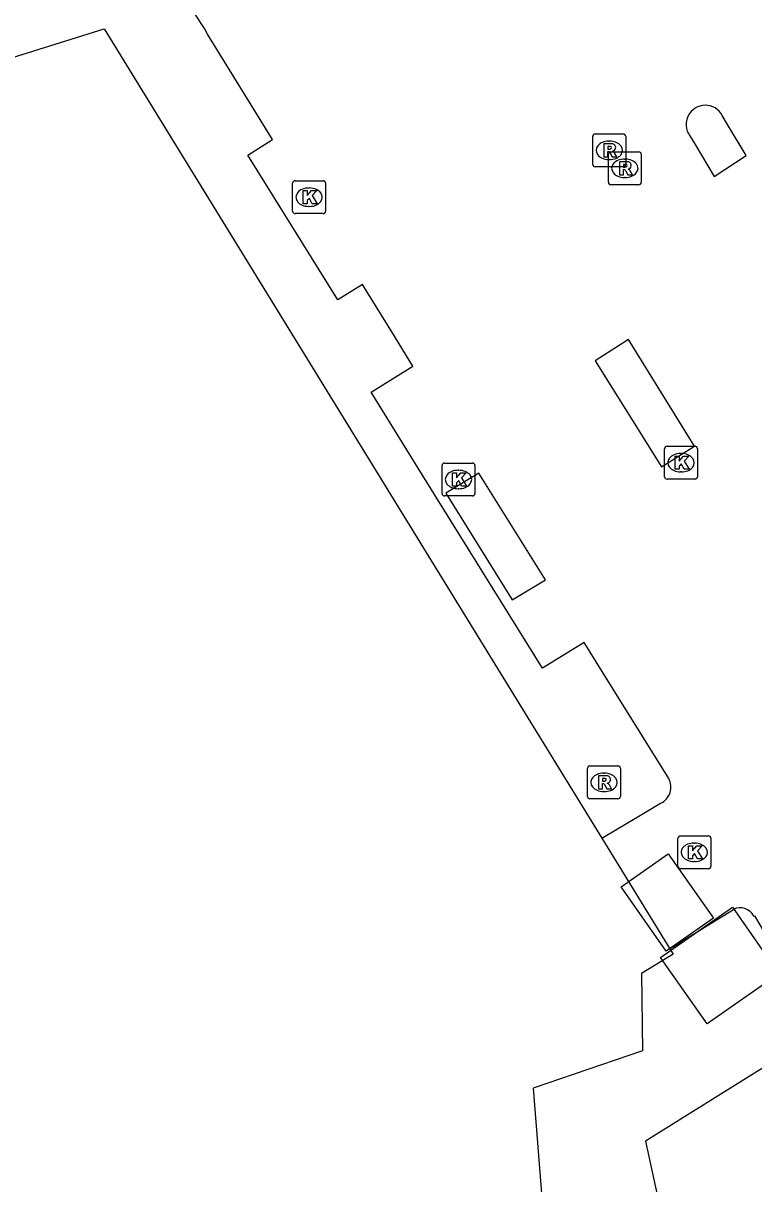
# Model space of a CAD drawing. Extents: x 160037 to 160839, y 385326 to 386441.
# Drawn here: x 160559.8 to 160582, y 386357 to 386392.27 of the extents above; entities that cross this region are included whole.
import ezdxf

# ---------------------------------------------------------------- set-up
doc = ezdxf.new("R2010")
doc.units = 0
for name, color, linetype in [('IMGEO_Kolk', 7, 'Continuous'), ('IMGEO_Pand_vergunning_verleend', 7, 'Continuous'), ('IMGEO_Rijbaan_lokaal_open', 7, 'Continuous'), ('IMGEO_Rioolput', 7, 'Continuous'), ('IMGEO_Voetpad_open', 7, 'Continuous')]:
    doc.layers.add(name, color=color, linetype=linetype)

msp = doc.modelspace()

# ---------------------------------------------------------------- linework, layer by layer
at = {"layer": 'IMGEO_Kolk'}
for p, q in [((160567.987, 386386.557), (160567.987, 386387.409)), ((160568.062, 386387.483), (160568.914, 386387.483)), ((160568.475, 386387.263), (160568.5, 386387.263)), ((160568.988, 386387.409), (160568.988, 386386.557)), ((160568.498, 386386.703), (160568.473, 386386.703)), ((160568.914, 386386.483), (160568.062, 386386.483)), ((160579.288, 386378.488), (160579.288, 386379.34)), ((160579.363, 386379.414), (160580.215, 386379.414)), ((160579.776, 386379.194), (160579.801, 386379.194)), ((160580.289, 386379.34), (160580.289, 386378.488)), ((160572.526, 386377.979), (160572.526, 386378.831)), ((160572.601, 386378.905), (160573.453, 386378.905)), ((160573.527, 386378.831), (160573.527, 386377.979)), ((160573.014, 386378.685), (160573.039, 386378.685)), ((160580.215, 386378.414), (160579.363, 386378.414)), ((160579.799, 386378.634), (160579.774, 386378.634)), ((160573.037, 386378.125), (160573.012, 386378.125)), ((160573.453, 386377.905), (160572.601, 386377.905)), ((160579.695, 386366.649), (160579.695, 386367.501)), ((160579.77, 386367.575), (160580.622, 386367.575)), ((160580.696, 386367.501), (160580.696, 386366.649)), ((160580.183, 386367.355), (160580.208, 386367.355)), ((160580.206, 386366.795), (160580.181, 386366.795)), ((160580.622, 386366.575), (160579.77, 386366.575))]:
    msp.add_line(p, q, dxfattribs=at)
for points in [[(160567.987, 386386.557), (160567.987, 386387.409)], [(160568.062, 386387.483), (160568.914, 386387.483)], [(160568.988, 386387.409), (160568.988, 386386.557)], [(160568.308, 386387.183), (160568.431, 386387.183), (160568.431, 386387.032), (160568.561, 386387.183), (160568.725, 386387.183), (160568.579, 386387.032), (160568.732, 386386.783), (160568.58, 386386.783), (160568.495, 386386.947), (160568.431, 386386.88), (160568.431, 386386.783), (160568.308, 386386.783), (160568.308, 386387.183)], [(160568.914, 386386.483), (160568.062, 386386.483)], [(160579.288, 386378.488), (160579.288, 386379.34)], [(160579.363, 386379.414), (160580.215, 386379.414)], [(160580.289, 386379.34), (160580.289, 386378.488)], [(160572.526, 386377.979), (160572.526, 386378.831)], [(160572.601, 386378.905), (160573.453, 386378.905)], [(160573.527, 386378.831), (160573.527, 386377.979)], [(160579.609, 386379.114), (160579.732, 386379.114), (160579.732, 386378.963), (160579.862, 386379.114), (160580.026, 386379.114), (160579.88, 386378.963), (160580.033, 386378.714), (160579.881, 386378.714), (160579.796, 386378.878), (160579.732, 386378.811), (160579.732, 386378.714), (160579.609, 386378.714), (160579.609, 386379.114)], [(160572.847, 386378.605), (160572.97, 386378.605), (160572.97, 386378.454), (160573.1, 386378.605), (160573.264, 386378.605), (160573.118, 386378.454), (160573.271, 386378.205), (160573.119, 386378.205), (160573.034, 386378.369), (160572.97, 386378.302), (160572.97, 386378.205), (160572.847, 386378.205), (160572.847, 386378.605)], [(160580.215, 386378.414), (160579.363, 386378.414)], [(160573.453, 386377.905), (160572.601, 386377.905)], [(160579.695, 386366.649), (160579.695, 386367.501)], [(160579.77, 386367.575), (160580.622, 386367.575)], [(160580.696, 386367.501), (160580.696, 386366.649)], [(160580.016, 386367.275), (160580.139, 386367.275), (160580.139, 386367.124), (160580.269, 386367.275), (160580.433, 386367.275), (160580.287, 386367.124), (160580.44, 386366.875), (160580.288, 386366.875), (160580.203, 386367.039), (160580.139, 386366.972), (160580.139, 386366.875), (160580.016, 386366.875), (160580.016, 386367.275)], [(160580.622, 386366.575), (160579.77, 386366.575)]]:
    msp.add_lwpolyline(points, dxfattribs=at)
for centre, start, end in [((160568.064, 386387.407), 91.552, 178.448), ((160568.064, 386387.407), 91.552, 178.448), ((160568.912, 386387.407), 1.552, 88.448), ((160568.912, 386387.407), 1.552, 88.448), ((160568.064, 386386.559), 181.552, 268.448), ((160568.064, 386386.559), 181.552, 268.448), ((160568.912, 386386.559), 271.552, 358.448), ((160568.912, 386386.559), 271.552, 358.448), ((160579.365, 386379.338), 91.552, 178.448), ((160579.365, 386379.338), 91.552, 178.448), ((160580.213, 386379.338), 1.552, 88.448), ((160580.213, 386379.338), 1.552, 88.448), ((160572.603, 386378.829), 91.552, 178.448), ((160572.603, 386378.829), 91.552, 178.448), ((160573.451, 386378.829), 1.552, 88.448), ((160573.451, 386378.829), 1.552, 88.448), ((160579.365, 386378.49), 181.552, 268.448), ((160579.365, 386378.49), 181.552, 268.448), ((160580.213, 386378.49), 271.552, 358.448), ((160580.213, 386378.49), 271.552, 358.448), ((160572.603, 386377.981), 181.552, 268.448), ((160572.603, 386377.981), 181.552, 268.448), ((160573.451, 386377.981), 271.552, 358.448), ((160573.451, 386377.981), 271.552, 358.448), ((160579.772, 386367.499), 91.552, 178.448), ((160579.772, 386367.499), 91.552, 178.448), ((160580.62, 386367.499), 1.552, 88.448), ((160580.62, 386367.499), 1.552, 88.448), ((160579.772, 386366.651), 181.552, 268.448), ((160579.772, 386366.651), 181.552, 268.448), ((160580.62, 386366.651), 271.552, 358.448), ((160580.62, 386366.651), 271.552, 358.448)]:
    msp.add_arc(centre, 0.0765, start, end, dxfattribs=at)
for centre, major_axis, ratio, start_param, end_param in [((160568.474, 386386.983), (-0.387, 0.002), 0.722429, 4.712389, 7.853982), ((160568.499, 386386.983), (-0.39, 0.002), 0.717154, 1.570796, 4.712389), ((160579.775, 386378.914), (-0.387, 0.002), 0.722429, 4.712389, 7.853982), ((160579.8, 386378.914), (-0.39, 0.002), 0.717154, 1.570796, 4.712389), ((160573.013, 386378.405), (-0.387, 0.002), 0.722429, 4.712389, 7.853982), ((160573.038, 386378.405), (-0.39, 0.002), 0.717154, 1.570796, 4.712389), ((160580.182, 386367.075), (-0.387, 0.002), 0.722429, 4.712389, 7.853982), ((160580.207, 386367.075), (-0.39, 0.002), 0.717154, 1.570796, 4.712389)]:
    msp.add_ellipse(centre, major_axis=major_axis, ratio=ratio, start_param=start_param, end_param=end_param, dxfattribs=at)
at = {"layer": 'IMGEO_Pand_vergunning_verleend'}
for points in [[(160579.403, 386367.028), (160580.773, 386365.071), (160579.341, 386364.068), (160577.97, 386366.025), (160579.403, 386367.028)], [(160581.352, 386365.403), (160582.764, 386363.386), (160580.581, 386361.858), (160579.168, 386363.875), (160581.352, 386365.403)]]:
    msp.add_lwpolyline(points, dxfattribs=at)
at = {"layer": 'IMGEO_Rijbaan_lokaal_open'}
for points in [[(160579.42, 386369.317), (160577.397, 386372.574), (160576.85, 386373.454), (160575.578, 386372.671), (160572.067, 386378.324), (160570.37, 386381.055), (160570.569, 386381.179), (160571.641, 386381.846), (160570.998, 386382.892), (160570.113, 386384.332), (160569.361, 386383.865), (160566.629, 386388.256), (160567.376, 386388.735), (160565.401, 386391.942)], [(160580.055, 386388.852), (160580.215, 386388.585), (160580.798, 386387.613), (160581.765, 386388.247), (160581.204, 386389.196), (160581.042, 386389.469)], [(160578.191, 386382.657), (160577.182, 386382.013), (160579.198, 386378.785), (160580.202, 386379.414), (160578.191, 386382.657)], [(160573.646, 386378.6), (160572.642, 386377.988), (160574.653, 386374.752), (160575.673, 386375.357), (160573.646, 386378.6)], [(160577.381, 386367.504), (160578.56, 386368.206), (160579.167, 386368.567)], [(160577.381, 386367.504), (160579.449, 386364.14)], [(160582, 386365.137), (160582.021, 386365.148), (160582.708, 386363.975), (160583.285, 386362.991), (160588.911, 386366.522)], [(160579.449, 386364.14), (160580.624, 386364.87), (160581.382, 386365.34)]]:
    msp.add_lwpolyline(points, dxfattribs=at)
for centre, radius, start, end in [((160560.464, 386389.266), 5.615, 28.4585, 88.3091), ((160580.528, 386389.193), 0.583, 28.2084, 215.8128), ((160578.938, 386369.062), 0.545, 294.7965, 27.9215), ((160581.589, 386364.928), 0.461, 26.9604, 116.6711)]:
    msp.add_arc(centre, radius, start, end, dxfattribs=at)
at = {"layer": 'IMGEO_Rioolput'}
for p, q in [((160577.106, 386387.981), (160577.106, 386388.833)), ((160577.181, 386388.907), (160578.033, 386388.907)), ((160577.594, 386388.687), (160577.619, 386388.687)), ((160578.107, 386388.833), (160578.107, 386387.981)), ((160577.656, 386388.362), (160578.508, 386388.362)), ((160577.581, 386387.436), (160577.581, 386388.288)), ((160577.617, 386388.127), (160577.592, 386388.127)), ((160578.069, 386388.142), (160578.094, 386388.142)), ((160578.582, 386388.288), (160578.582, 386387.436)), ((160578.033, 386387.907), (160577.181, 386387.907)), ((160578.508, 386387.362), (160577.656, 386387.362)), ((160578.092, 386387.582), (160578.067, 386387.582)), ((160576.946, 386368.774), (160576.946, 386369.626)), ((160577.021, 386369.7), (160577.873, 386369.7)), ((160577.947, 386369.626), (160577.947, 386368.774)), ((160577.434, 386369.48), (160577.459, 386369.48)), ((160577.457, 386368.92), (160577.432, 386368.92)), ((160577.873, 386368.7), (160577.021, 386368.7))]:
    msp.add_line(p, q, dxfattribs=at)
for points in [[(160577.106, 386387.981), (160577.106, 386388.833)], [(160577.181, 386388.907), (160578.033, 386388.907)], [(160578.107, 386388.833), (160578.107, 386387.981)], [(160577.695, 386388.605), (160577.443, 386388.607), (160577.443, 386388.207)], [(160577.443, 386388.207), (160577.567, 386388.207), (160577.567, 386388.369), (160577.578, 386388.369)], [(160577.621, 386388.526), (160577.567, 386388.526), (160577.567, 386388.445)], [(160577.567, 386388.445), (160577.619, 386388.445)], [(160577.625, 386388.34), (160577.696, 386388.207), (160577.836, 386388.207), (160577.771, 386388.333)], [(160577.656, 386388.362), (160578.508, 386388.362)], [(160577.581, 386387.436), (160577.581, 386388.288)], [(160578.17, 386388.06), (160577.918, 386388.062), (160577.918, 386387.662)], [(160578.096, 386387.981), (160578.042, 386387.981), (160578.042, 386387.9)], [(160578.582, 386388.288), (160578.582, 386387.436)], [(160578.033, 386387.907), (160577.181, 386387.907)], [(160577.918, 386387.662), (160578.042, 386387.662), (160578.042, 386387.824), (160578.053, 386387.824)], [(160578.042, 386387.9), (160578.094, 386387.9)], [(160578.1, 386387.795), (160578.171, 386387.662), (160578.311, 386387.662), (160578.246, 386387.788)], [(160578.508, 386387.362), (160577.656, 386387.362)], [(160576.946, 386368.774), (160576.946, 386369.626)], [(160577.021, 386369.7), (160577.873, 386369.7)], [(160577.947, 386369.626), (160577.947, 386368.774)], [(160577.535, 386369.398), (160577.283, 386369.4), (160577.283, 386369)], [(160577.461, 386369.319), (160577.407, 386369.319), (160577.407, 386369.238)], [(160577.283, 386369), (160577.407, 386369), (160577.407, 386369.162), (160577.418, 386369.162)], [(160577.407, 386369.238), (160577.459, 386369.238)], [(160577.465, 386369.133), (160577.536, 386369), (160577.676, 386369), (160577.611, 386369.126)], [(160577.873, 386368.7), (160577.021, 386368.7)]]:
    msp.add_lwpolyline(points, dxfattribs=at)
for centre, radius, start, end in [((160577.183, 386388.831), 0.0765, 91.552, 178.448), ((160577.183, 386388.831), 0.0765, 91.552, 178.448), ((160578.031, 386388.831), 0.0765, 1.552, 88.448), ((160578.031, 386388.831), 0.0765, 1.552, 88.448), ((160577.577, 386388.316), 0.0533, 26.0293, 88.6989), ((160577.658, 386388.286), 0.0765, 91.552, 178.448), ((160577.658, 386388.286), 0.0765, 91.552, 178.448), ((160577.603, 386388.634), 0.19, 274.7715, 282.9687), ((160577.627, 386388.43), 0.0964, 77.0061, 93.1865), ((160577.641, 386388.487), 0.0378, 276.6634, 79.6772), ((160577.694, 386388.495), 0.109, 350.3612, 89.416), ((160577.692, 386388.495), 0.112, 277.5842, 350.9817), ((160577.676, 386388.28), 0.108, 29.5134, 73.7905), ((160578.506, 386388.286), 0.0765, 1.552, 88.448), ((160578.506, 386388.286), 0.0765, 1.552, 88.448), ((160577.183, 386387.983), 0.0765, 181.552, 268.448), ((160577.183, 386387.983), 0.0765, 181.552, 268.448), ((160578.031, 386387.983), 0.0765, 271.552, 358.448), ((160578.031, 386387.983), 0.0765, 271.552, 358.448), ((160578.102, 386387.885), 0.0964, 77.0061, 93.1865), ((160578.116, 386387.942), 0.0378, 276.6634, 79.6772), ((160578.169, 386387.95), 0.109, 350.3612, 89.416), ((160578.052, 386387.771), 0.0533, 26.0293, 88.6989), ((160578.078, 386388.089), 0.19, 274.7715, 282.9687), ((160578.167, 386387.95), 0.112, 277.5842, 350.9817), ((160578.151, 386387.735), 0.108, 29.5134, 73.7905), ((160577.658, 386387.438), 0.0765, 181.552, 268.448), ((160577.658, 386387.438), 0.0765, 181.552, 268.448), ((160578.506, 386387.438), 0.0765, 271.552, 358.448), ((160578.506, 386387.438), 0.0765, 271.552, 358.448), ((160577.023, 386369.624), 0.0765, 91.552, 178.448), ((160577.023, 386369.624), 0.0765, 91.552, 178.448), ((160577.871, 386369.624), 0.0765, 1.552, 88.448), ((160577.871, 386369.624), 0.0765, 1.552, 88.448), ((160577.467, 386369.223), 0.0964, 77.0061, 93.1865), ((160577.481, 386369.28), 0.0378, 276.6634, 79.6772), ((160577.534, 386369.288), 0.109, 350.3612, 89.416), ((160577.532, 386369.288), 0.112, 277.5842, 350.9817), ((160577.417, 386369.109), 0.0533, 26.0293, 88.6989), ((160577.443, 386369.427), 0.19, 274.7715, 282.9687), ((160577.516, 386369.073), 0.108, 29.5134, 73.7905), ((160577.023, 386368.776), 0.0765, 181.552, 268.448), ((160577.023, 386368.776), 0.0765, 181.552, 268.448), ((160577.871, 386368.776), 0.0765, 271.552, 358.448), ((160577.871, 386368.776), 0.0765, 271.552, 358.448)]:
    msp.add_arc(centre, radius, start, end, dxfattribs=at)
for centre, major_axis, ratio, start_param, end_param in [((160577.593, 386388.407), (-0.387, 0.002), 0.722429, 4.712389, 7.853982), ((160577.618, 386388.407), (-0.39, 0.002), 0.717154, 1.570796, 4.712389), ((160578.068, 386387.862), (-0.387, 0.002), 0.722429, 4.712389, 7.853982), ((160578.093, 386387.862), (-0.39, 0.002), 0.717154, 1.570796, 4.712389), ((160577.433, 386369.2), (-0.387, 0.002), 0.722429, 4.712389, 7.853982), ((160577.458, 386369.2), (-0.39, 0.002), 0.717154, 1.570796, 4.712389)]:
    msp.add_ellipse(centre, major_axis=major_axis, ratio=ratio, start_param=start_param, end_param=end_param, dxfattribs=at)
at = {"layer": 'IMGEO_Voetpad_open'}
for points in [[(160532.734, 386384.305), (160550.802, 386390.254), (160555.564, 386391.973), (160556.662, 386391.01), (160557.187, 386390.548), (160559.441, 386391.217), (160562.261, 386392.101), (160577.381, 386367.504)], [(160589.717, 386365.169), (160578.707, 386358.294), (160579.804, 386353.261)], [(160579.449, 386364.14), (160579.546, 386363.983), (160578.583, 386363.391), (160578.619, 386361.046), (160575.291, 386359.91), (160575.569, 386356.455), (160573.705, 386355.755)]]:
    msp.add_lwpolyline(points, dxfattribs=at)

doc.saveas('drawing.dxf')
